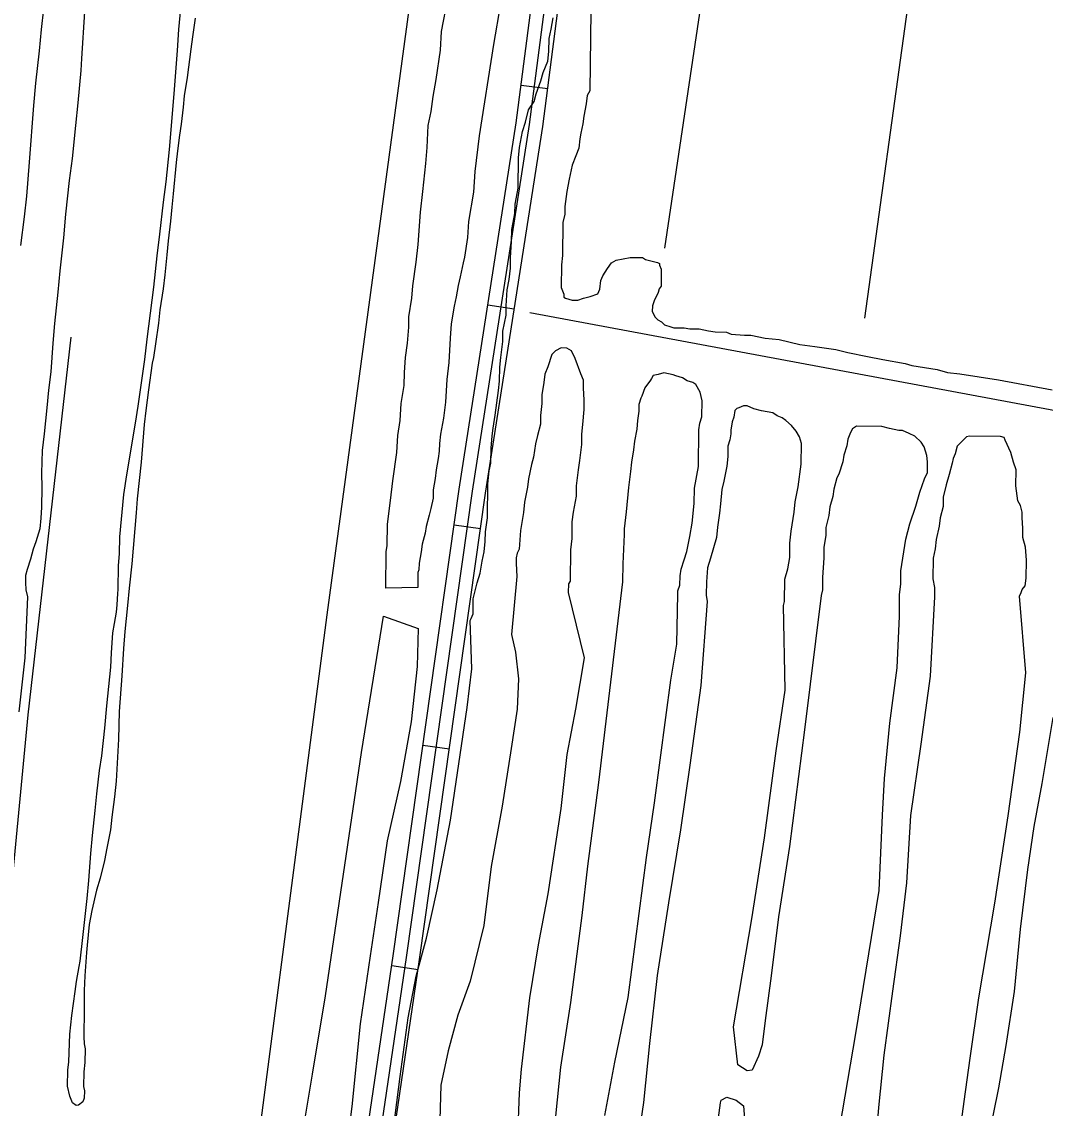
# Model space of a CAD drawing. Extents: x 3355677 to 3393573, y 612928 to 638357.
# Drawn here: x 3361105 to 3362255, y 626253 to 627474 of the extents above; entities that cross this region are included whole.
import ezdxf

# ---------------------------------------------------------------- set-up
doc = ezdxf.new("R2010")
doc.units = 0
for name, color, linetype in [('V-ROAD-CNTR', 7, 'Continuous'), ('V-SITE-VEGE', 7, 'Continuous'), ('V-TOPO-SHOR', 7, 'Continuous')]:
    doc.layers.add(name, color=color, linetype=linetype)

msp = doc.modelspace()

# ---------------------------------------------------------------- linework, layer by layer
at = {"layer": 'V-ROAD-CNTR'}
for p, q in [((3361666.5, 627402.6), (3361696.3, 627398.7)), ((3361629.2, 627155.8), (3361658.8, 627151.2)), ((3361591.2, 626908.5), (3361620.9, 626904.3)), ((3361556.2, 626661), (3361585.9, 626656.8)), ((3361521.1, 626413.5), (3361550.8, 626409.2))]:
    msp.add_line(p, q, dxfattribs=at)
for points in [[(3361333.1, 625137.1), (3361331.1, 625193.7), (3361343.9, 625263.1), (3361380.7, 625335.9), (3361396.9, 625375.4), (3361413.2, 625431.3), (3361472, 625874.4), (3361552.4, 626420.2), (3361626.5, 626944.1), (3361690.7, 627356), (3361764.8, 627926.7), (3361857.7, 628521.4), (3361932.7, 629031.3), (3361989.5, 629447.1), (3362043.4, 629781.8), (3362046.3, 629849.5), (3362026.4, 629885.3), (3362010.6, 629880.9)], [(3361318.1, 625136.5), (3361316.1, 625194.9), (3361329.5, 625267.9), (3361367, 625342.1), (3361382.7, 625380.4), (3361398.5, 625434.5), (3361457.1, 625876.5), (3361537.6, 626422.4), (3361611.7, 626946.3), (3361675.9, 627358.1), (3361750, 627928.8), (3361842.9, 628523.6), (3361917.8, 629033.4), (3361974.6, 629449.3), (3362028.5, 629783.3), (3362031.1, 629845.9), (3362019, 629867.7), (3362002.8, 629863.2), (3361984.7, 629857.2)], [(3361303.1, 625136), (3361301, 625196), (3361315.2, 625272.8), (3361353.4, 625348.4), (3361368.5, 625385.3), (3361383.8, 625437.6), (3361442.3, 625878.6), (3361522.7, 626424.5), (3361596.8, 626948.5), (3361661, 627360.2), (3361735.1, 627930.9), (3361828, 628525.9), (3361903, 629035.5), (3361959.8, 629451.5), (3362013.5, 629784.8), (3362016, 629842.3), (3362011.6, 629850.1), (3362007.2, 629848.9), (3361989.5, 629843)]]:
    msp.add_lwpolyline(points, dxfattribs=at)
at = {"layer": 'V-SITE-VEGE'}
for p, q in [((3361282, 627465), (3361285.2, 627500.8)), ((3361127.6, 627465), (3361130.2, 627488.2)), ((3361175.9, 627484.9), (3361172.5, 627432.5)), ((3361300.3, 627477.8), (3361297.2, 627456.6)), ((3361125.3, 627441), (3361127.6, 627465)), ((3361280.5, 627441.4), (3361282, 627465)), ((3361297.2, 627456.6), (3361295.5, 627442.8)), ((3361121.3, 627404.8), (3361125.3, 627441)), ((3361276.7, 627392.6), (3361280.5, 627441.4)), ((3361295.5, 627442.8), (3361291.2, 627410.9)), ((3361172.5, 627432.5), (3361171.9, 627419.1)), ((3361171.9, 627419.1), (3361168.3, 627382.5)), ((3361119, 627379.6), (3361121.3, 627404.8)), ((3361291.2, 627410.9), (3361288.1, 627390.5)), ((3361271.6, 627330), (3361276.7, 627392.6)), ((3361288.1, 627390.5), (3361286.8, 627377.9)), ((3361114.3, 627315.8), (3361119, 627379.6)), ((3361168.3, 627382.5), (3361166, 627357.3)), ((3361286.8, 627377.9), (3361284.6, 627358.6)), ((3361166, 627357.3), (3361162, 627320)), ((3361284.6, 627358.6), (3361282.5, 627346.4)), ((3361282.5, 627346.4), (3361280.3, 627328.7)), ((3361267.6, 627293.8), (3361271.6, 627330)), ((3361280.3, 627328.7), (3361278.9, 627315.4)), ((3361111, 627277.7), (3361114.3, 627315.8)), ((3361162, 627320), (3361158.9, 627295.2)), ((3361278.9, 627315.4), (3361275.7, 627280.3)), ((3361158.9, 627295.2), (3361154.5, 627257.4)), ((3361264.6, 627271), (3361267.6, 627293.8)), ((3361275.7, 627280.3), (3361274, 627265.4)), ((3361108.4, 627254.5), (3361111, 627277.7)), ((3361260.6, 627235.2), (3361264.6, 627271)), ((3361154.5, 627257.4), (3361152.2, 627231.1)), ((3361274, 627265.4), (3361272.6, 627249.7)), ((3361104.4, 627222.2), (3361108.4, 627254.5)), ((3361272.6, 627249.7), (3361270, 627227.6)), ((3361152.2, 627231.1), (3361148.2, 627193.7)), ((3361257.5, 627210.8), (3361260.6, 627235.2)), ((3361270, 627227.6), (3361268.6, 627211.9)), ((3361254, 627175.4), (3361257.5, 627210.8)), ((3361268.6, 627211.9), (3361266.3, 627189.5)), ((3361148.2, 627193.7), (3361145.9, 627170.1)), ((3361266.3, 627189.5), (3361264.2, 627173.7)), ((3361145.9, 627170.1), (3361142.4, 627134.7)), ((3361246.5, 627117.2), (3361254, 627175.4)), ((3361264.2, 627173.7), (3361260.7, 627150.1)), ((3361260.7, 627150.1), (3361259, 627135.2)), ((3361142.4, 627134.7), (3361140.5, 627112.6)), ((3361259, 627135.2), (3361255.9, 627112)), ((3361140.5, 627112.6), (3361138.1, 627080.4)), ((3361243.9, 627094.4), (3361246.5, 627117.2)), ((3361255.9, 627112), (3361253.4, 627096.6)), ((3361253.4, 627096.6), (3361252.1, 627090)), ((3361236.1, 627041.7), (3361243.9, 627094.4)), ((3361252.1, 627090), (3361247.8, 627060.1)), ((3361138.1, 627080.4), (3361135.5, 627059.9)), ((3361135.5, 627059.9), (3361133.7, 627039.8)), ((3361247.8, 627060.1), (3361244.7, 627036.9)), ((3361133.7, 627039.8), (3361130.6, 627010.7)), ((3361233.1, 627022.8), (3361236.1, 627041.7)), ((3361244.7, 627036.9), (3361243, 627021.1)), ((3361223.4, 626964.7), (3361233.1, 627022.8)), ((3361130.6, 627010.7), (3361128.4, 626992.2)), ((3361243, 627021.1), (3361239.7, 626979)), ((3361128.4, 626992.2), (3361127.7, 626966.6)), ((3361239.7, 626979), (3361235.2, 626937.7)), ((3361127.7, 626966.6), (3361127.9, 626950.5)), ((3361220.3, 626942.6), (3361223.4, 626964.7)), ((3361127.9, 626950.5), (3361127.6, 626928.4)), ((3361215.8, 626895), (3361220.3, 626942.6)), ((3361235.2, 626937.7), (3361233.9, 626922)), ((3361127.6, 626928.4), (3361127, 626916.2)), ((3361127, 626916.2), (3361125.7, 626904)), ((3361233.9, 626922), (3361229.2, 626864.9)), ((3361125.7, 626904), (3361121.2, 626889.5)), ((3361121.2, 626889.5), (3361118.3, 626881.3)), ((3361215.2, 626876.1), (3361215.8, 626895)), ((3361118.3, 626881.3), (3361115.4, 626869.9)), ((3361115.4, 626869.9), (3361111.7, 626858.5)), ((3361214.2, 626862.7), (3361215.2, 626876.1)), ((3361229.2, 626864.9), (3361226.1, 626837.4)), ((3361109.7, 626851.8), (3361109.6, 626843.9)), ((3361111.7, 626858.5), (3361109.7, 626851.8)), ((3361213.9, 626835.9), (3361214.2, 626862.7)), ((3361109.6, 626843.9), (3361109.9, 626835.7)), ((3361112.1, 626827.8), (3361108.9, 626759.3)), ((3361109.9, 626835.7), (3361112.1, 626827.8)), ((3361212.5, 626818.6), (3361213.4, 626831.6)), ((3361213.4, 626831.6), (3361213.9, 626835.9)), ((3361226.1, 626837.4), (3361224.3, 626818.1)), ((3361212.4, 626814.7), (3361212.5, 626818.6)), ((3361224.3, 626818.1), (3361221.2, 626788.6)), ((3361209.5, 626797.8), (3361212, 626810.4)), ((3361212, 626810.4), (3361212.4, 626814.7)), ((3361207.8, 626787.2), (3361209.5, 626797.8)), ((3361206.3, 626764.7), (3361207.8, 626787.2)), ((3361221.2, 626788.6), (3361219.8, 626769.7)), ((3361219.8, 626769.7), (3361217.8, 626739)), ((3361108.9, 626759.3), (3361102.1, 626698.5)), ((3361205.7, 626748.6), (3361206.3, 626764.7)), ((3361201.2, 626705.3), (3361205.7, 626748.6)), ((3361217.8, 626739), (3361214.9, 626698.8)), ((3361198.9, 626680.1), (3361201.2, 626705.3)), ((3361214.9, 626698.8), (3361214.2, 626667.7)), ((3361195.4, 626649.1), (3361198.9, 626680.1)), ((3361214.2, 626667.7), (3361211.6, 626620.5)), ((3361192.8, 626632.5), (3361195.4, 626649.1)), ((3361189.8, 626606.2), (3361192.8, 626632.5)), ((3361211.6, 626620.5), (3361209.8, 626603.2)), ((3361188, 626587.7), (3361189.8, 626606.2)), ((3361209.8, 626603.2), (3361206.8, 626580)), ((3361184.8, 626559.4), (3361188, 626587.7)), ((3361206.8, 626580), (3361205, 626565.8)), ((3361183, 626539.3), (3361184.8, 626559.4)), ((3361205, 626565.8), (3361201.2, 626545.4)), ((3361180.7, 626509), (3361183, 626539.3)), ((3361201.2, 626545.4), (3361198.3, 626531.6)), ((3361198.3, 626531.6), (3361193.7, 626511.6)), ((3361193.7, 626511.6), (3361189.6, 626498.2)), ((3361178.8, 626488.9), (3361180.7, 626509)), ((3361189.6, 626498.2), (3361184.2, 626475.5)), ((3361174, 626444.9), (3361178.8, 626488.9)), ((3361184.2, 626475.5), (3361181.2, 626459.7)), ((3361181.2, 626459.7), (3361179, 626436.5)), ((3361170.9, 626418.5), (3361174, 626444.9)), ((3361178.1, 626428.3), (3361176.2, 626401.9)), ((3361179, 626436.5), (3361178.1, 626428.3)), ((3361167, 626395.7), (3361170, 626412.6)), ((3361170, 626412.6), (3361170.9, 626418.5)), ((3361176.2, 626401.9), (3361175.6, 626385.3)), ((3361165.3, 626384.3), (3361167, 626395.7)), ((3361161.8, 626357.5), (3361165.3, 626384.3)), ((3361175.6, 626385.3), (3361175.7, 626364.1)), ((3361175.7, 626364.1), (3361175.3, 626333.4)), ((3361159.6, 626336.3), (3361161.8, 626357.5)), ((3361158.4, 626305.2), (3361159.6, 626336.3)), ((3361175.3, 626333.4), (3361175.6, 626325.5)), ((3361175.6, 626325.5), (3361176.7, 626319.9)), ((3361176.7, 626319.9), (3361176.2, 626304.6)), ((3361157.1, 626295.8), (3361158.4, 626305.2)), ((3361176.2, 626304.6), (3361175.2, 626294)), ((3361156.9, 626278), (3361157.1, 626295.8)), ((3361175.2, 626294), (3361175, 626277.8)), ((3361159.5, 626266.6), (3361156.9, 626278)), ((3361162.6, 626259.4), (3361159.5, 626266.6)), ((3361175, 626277.8), (3361175.8, 626272.7)), ((3361175.8, 626272.7), (3361175.7, 626264.4)), ((3361166.5, 626256.2), (3361162.6, 626259.4)), ((3361169.3, 626256.6), (3361166.5, 626256.2)), ((3361174, 626260.5), (3361169.3, 626256.6)), ((3361175.7, 626264.4), (3361174, 626260.5))]:
    msp.add_line(p, q, dxfattribs=at)
for points in [[(3361745.3, 627515.8), (3361743.8, 627396.1), (3361740.5, 627390.8), (3361739.4, 627381.3), (3361737.1, 627367.5), (3361735.9, 627359.1), (3361733.6, 627348.5), (3361732.5, 627342.2), (3361731.3, 627331.6), (3361728, 627323.1), (3361723.7, 627312.6), (3361720.3, 627296.8), (3361718, 627283), (3361715.7, 627266.1), (3361715.6, 627257.6)], [(3361643.3, 627493.7), (3361635.3, 627448.3), (3361619.2, 627345.7), (3361614.5, 627305.5), (3361613.1, 627282.2), (3361607.4, 627249.4), (3361606.1, 627231.4), (3361602.7, 627209.2), (3361601.5, 627202.9), (3361598.1, 627187), (3361595.9, 627177.5), (3361593.6, 627164.8), (3361591.4, 627154.3), (3361588, 627134.2), (3361586.7, 627118.3), (3361585.3, 627090.8), (3361582.9, 627071.7), (3361581.6, 627046.3), (3361579.2, 627028.3), (3361575.8, 627010.4), (3361574.6, 626999.8), (3361574.5, 626991.3), (3361573.4, 626982.9), (3361571.1, 626970.2), (3361569.9, 626960.7), (3361567.6, 626948), (3361567.5, 626938.4), (3361565.2, 626926.8), (3361563, 626919.4), (3361559.7, 626906.7), (3361558.5, 626899.3), (3361555.2, 626886.7), (3361554, 626878.2), (3361551.8, 626865.5), (3361551.7, 626858.1), (3361550.6, 626854.9), (3361550.4, 626838), (3361514.3, 626837.4), (3361514.9, 626878.7), (3361516, 626885), (3361516.3, 626909.4), (3361519.8, 626935.8), (3361522.2, 626958.1), (3361526.8, 626989.8), (3361528.1, 627008.8), (3361530.5, 627025.8), (3361531.7, 627044.8), (3361535.2, 627064.9), (3361535.4, 627079.7), (3361536.6, 627096.7), (3361538.9, 627112.5), (3361540.2, 627130.5), (3361540.4, 627142.2), (3361543.8, 627163.3), (3361545, 627177.1), (3361548.6, 627203.5), (3361550.9, 627223.6), (3361553.5, 627259.6), (3361555.9, 627282.9), (3361559.5, 627314.6), (3361560.8, 627332.6), (3361562.1, 627357), (3361565.5, 627372.8), (3361567.8, 627389.8), (3361571.2, 627408.8), (3361575.9, 627441.6), (3361577.2, 627462.8), (3361584, 627499.8)], [(3361681.1, 627384.1), (3361683.3, 627392.6), (3361688.8, 627407.3), (3361691.1, 627416.8), (3361696.5, 627429.5), (3361697.7, 627440.1), (3361697.9, 627454.9), (3361700.1, 627465.5), (3361702.4, 627478.2)], [(3361512.2, 626145.7), (3361530.7, 626289), (3361539.6, 626354.7), (3361548.5, 626401.5), (3361560.3, 626444.1), (3361572, 626498.6), (3361587.1, 626576.9), (3361605.7, 626703.4), (3361611.1, 626746.7), (3361609.2, 626801.2), (3361610.3, 626803.3), (3361612.5, 626808.6), (3361612.7, 626825.6), (3361617.2, 626843.5), (3361620.5, 626854.1), (3361622.8, 626867.8), (3361625, 626878.4), (3361626.2, 626890), (3361626.4, 626900.6), (3361628.7, 626916.5), (3361629.2, 626954.6), (3361630.4, 626969.4), (3361632.6, 626977.9), (3361632.8, 626994.8), (3361634.1, 627008.6), (3361635.2, 627017.1), (3361637.5, 627031.9), (3361641.1, 627059.4), (3361642.2, 627069.9), (3361642.4, 627085.8), (3361643.6, 627096.4), (3361646, 627114.4), (3361646.1, 627126), (3361649.5, 627144), (3361649.7, 627154.6), (3361650.9, 627172.6), (3361653.2, 627184.2), (3361654.4, 627196.9), (3361654.6, 627208.6), (3361655.8, 627226.6), (3361656, 627240.3), (3361659.4, 627258.3), (3361659.6, 627268.9), (3361663, 627286.9), (3361663.4, 627320.8), (3361664.6, 627332.4), (3361668, 627350.4), (3361671.3, 627360.9), (3361674.6, 627374.7), (3361681.1, 627384.1)], [(3361715.6, 627257.6), (3361713.3, 627248.1), (3361712.9, 627211), (3361711.7, 627200.5), (3361711.4, 627175), (3361714.4, 627167.6), (3361714.4, 627164.4), (3361716.5, 627163.3), (3361723.9, 627161.1), (3361730.3, 627161), (3361736.6, 627163.1), (3361744.1, 627165.1), (3361752.6, 627168.2), (3361754.8, 627173.4), (3361756, 627182.9), (3361758.1, 627188.2), (3361763.5, 627196.6), (3361767.9, 627202.9), (3361773.2, 627206), (3361789.1, 627209), (3361802.9, 627208.9), (3361806.1, 627206.7), (3361819.8, 627203.3), (3361821.9, 627202.3), (3361821.9, 627200.1), (3361823.9, 627195.9), (3361823.7, 627176.8), (3361821.5, 627173.7), (3361820.4, 627169.4), (3361816.1, 627160), (3361813.9, 627154.7), (3361813.8, 627148.3), (3361816.9, 627141.9), (3361820, 627138.7), (3361824.2, 627136.5), (3361827.4, 627133.3), (3361834.8, 627131.1), (3361837.9, 627130), (3361849.6, 627129.9), (3361855.9, 627128.7), (3361866.5, 627128.6), (3361877.1, 627126.4), (3361884.5, 627125.2), (3361897.2, 627125), (3361902.5, 627122.9), (3361917.3, 627121.6), (3361924.7, 627121.5), (3361940.6, 627118.1), (3361956.4, 627116.9), (3361979.7, 627111.3), (3361996.6, 627109), (3362019.9, 627105.5), (3362033.6, 627102.2), (3362055.8, 627097.6), (3362072.7, 627094.3), (3362098.1, 627089.7), (3362105.5, 627087.5), (3362134, 627082.9), (3362145.6, 627079.6), (3362159.4, 627078.3), (3362202.7, 627071.4), (3362263, 627060.1)], [(3361662.9, 626220.9), (3361664.8, 626270.5), (3361666.9, 626297), (3361676.4, 626377.4), (3361686, 626436.8), (3361697, 626494.1), (3361711.4, 626589.8), (3361718.3, 626650.6), (3361727.9, 626701.6), (3361737.5, 626759), (3361719.8, 626832.7), (3361719.9, 626842.2), (3361722.1, 626845.4), (3361722.5, 626880.4), (3361723.7, 626893.1), (3361724, 626912.1), (3361725.2, 626922.7), (3361728.6, 626940.7), (3361728.7, 626952.3), (3361731.1, 626970.3), (3361732.3, 626980.9), (3361734.6, 626998.9), (3361734.7, 627010.5), (3361735.9, 627021.1), (3361737.2, 627038), (3361737.3, 627048.6), (3361736.4, 627062.4), (3361736.6, 627070.9), (3361733.5, 627078.3), (3361727.3, 627095.4), (3361723.2, 627103.9), (3361717.9, 627107.1), (3361711.6, 627107.2), (3361705.2, 627104.1), (3361700.9, 627099.9), (3361696.5, 627086.2), (3361693.2, 627077.8), (3361692, 627068.3), (3361689.7, 627054.5), (3361689.6, 627045), (3361688.4, 627031.2), (3361688.3, 627021.7), (3361684.9, 627009), (3361682.7, 626999.5), (3361680.4, 626984.7), (3361678.2, 626976.3), (3361674.8, 626960.4), (3361673.6, 626950.9), (3361670.2, 626934), (3361669, 626922.3), (3361665.6, 626902.3), (3361665.5, 626897), (3361664.3, 626881.1), (3361662.1, 626876.9), (3361661, 626871.6), (3361660.9, 626865.2), (3361661.8, 626850.4), (3361655.7, 626785.3), (3361660, 626765.7), (3361663.5, 626735.7), (3361662.2, 626701.5), (3361655.4, 626657.4)], [(3361760.6, 626244.9), (3361771.6, 626305), (3361786.8, 626377.7), (3361807.3, 626534.9), (3361816.2, 626596.4), (3361829.2, 626692.2), (3361834.7, 626734.1), (3361841.5, 626774.6), (3361842.7, 626831.2), (3361842.7, 626834.4), (3361844.9, 626840.7), (3361845.1, 626851.3), (3361846.2, 626858.7), (3361849.5, 626869.2), (3361852.8, 626878.7), (3361856.2, 626895.6), (3361858.5, 626910.4), (3361860.9, 626932.7), (3361861.1, 626949.6), (3361865.7, 626973.9), (3361866.2, 627015.2), (3361867.3, 627022.6), (3361869.5, 627030), (3361869.8, 627048), (3361867.8, 627057.6), (3361862.6, 627066.1), (3361859.4, 627068.3), (3361853.1, 627070.5), (3361847.8, 627073.7), (3361840.4, 627076), (3361837.3, 627077), (3361826.7, 627079.3), (3361820.3, 627077.3), (3361815, 627076.3), (3361812.9, 627073.1), (3361811.8, 627071), (3361805.3, 627062.6), (3361802, 627053.1), (3361800.9, 627051), (3361798.7, 627043.6), (3361798.6, 627036.2), (3361797.4, 627025.6), (3361796.3, 627016.1), (3361794, 627002.4), (3361792.8, 626992.8), (3361790.5, 626979.1), (3361789.3, 626968.5), (3361787, 626950.5), (3361784.5, 626923), (3361782.2, 626904), (3361782.1, 626897.6), (3361780.6, 626864.8), (3361780.4, 626844.7), (3361753.3, 626619.3), (3361741, 626525), (3361734.8, 626469.8), (3361721.8, 626371.9), (3361710.9, 626299.3), (3361703.4, 626225.9)], [(3362071.8, 627019), (3362043.2, 627019.4), (3362038.9, 627016.3), (3362036.7, 627012.1), (3362033.4, 627004.7), (3362032.3, 626997.3), (3362029, 626986.7), (3362027.8, 626979.3), (3362023.4, 626965.6), (3362021.3, 626961.4), (3362017.9, 626948.7), (3362016.8, 626940.3), (3362013.4, 626928.6), (3362012.3, 626919.1), (3362008.9, 626905.4), (3362008.8, 626896.9), (3362006.5, 626883.2), (3362006.4, 626871.5), (3362005, 626849.3), (3362004.9, 626835.5), (3362003.7, 626829.2), (3361985, 626678.3), (3361968, 626547.1), (3361955.6, 626468.2), (3361947.4, 626401.9), (3361940.6, 626351.6), (3361937.2, 626324.4), (3361933, 626311.8), (3361926.1, 626295.8), (3361920.5, 626295.1), (3361910, 626302), (3361905, 626344.6), (3361925.6, 626466), (3361940, 626556.8), (3361953, 626654.5), (3361963.3, 626722.9), (3361961.2, 626818.1), (3361962.3, 626822.3), (3361962.6, 626847.7), (3361966, 626859.3), (3361968.2, 626872), (3361968.4, 626887.9), (3361969.7, 626901.6), (3361973.1, 626922.8), (3361974.3, 626934.4), (3361977.7, 626951.3), (3361981.2, 626976.7), (3361981.5, 627000), (3361979.4, 627007.5), (3361975.3, 627013.9), (3361970.1, 627020.3), (3361963.8, 627025.7), (3361959.6, 627028.9), (3361954.3, 627031.1), (3361949.1, 627034.3), (3361936.4, 627036.6), (3361927.9, 627038.8), (3361920.5, 627042.1), (3361916.3, 627042.2), (3361911, 627040.1), (3361908.9, 627039.1), (3361906.7, 627037), (3361905.6, 627029.6), (3361903.4, 627024.3), (3361902.2, 627014.8), (3361902.1, 627010.6), (3361901, 627004.2), (3361898.8, 626996.8), (3361898.7, 626985.2), (3361897.5, 626974.6), (3361894.1, 626957.7), (3361891.8, 626948.2), (3361890.6, 626932.3), (3361889.4, 626921.7), (3361887.1, 626905.9), (3361885.9, 626894.2), (3361879.2, 626871), (3361875.9, 626860.4), (3361874.7, 626844.6), (3361874.5, 626829.7), (3361875.4, 626822.3)], [(3362024.7, 626231.7), (3362042.5, 626337.2), (3362068.6, 626497.9), (3362072.6, 626582.5), (3362074.6, 626623.7), (3362080.7, 626685.9), (3362088.9, 626748.1), (3362091.4, 626805.8), (3362091.7, 626830.2), (3362092.9, 626841.8), (3362093.1, 626856.7), (3362098.8, 626892.6), (3362103.2, 626909.5), (3362109.9, 626929.6), (3362114.3, 626945.4), (3362119.8, 626960.2), (3362123, 626967.5), (3362123.2, 626979.2), (3362122.2, 626986.6), (3362119.2, 626996.2), (3362116, 627001.5), (3362108.7, 627008), (3362102.4, 627011.2), (3362095, 627014.5), (3362090.8, 627014.6), (3362080.2, 627016.8), (3362071.8, 627019)], [(3362226.2, 626828.5), (3362228.4, 626832.7), (3362229.5, 626835.9), (3362232.7, 626840.1), (3362233.9, 626848.6), (3362234.1, 626868.7), (3362233.2, 626883.5), (3362230.2, 626894.2), (3362230.3, 626904.8), (3362229.4, 626916.4), (3362229.5, 626922.8), (3362227.5, 626930.2), (3362224.4, 626935.6), (3362222.4, 626952.5), (3362222.7, 626970.5), (3362219.6, 626979.1), (3362216.6, 626989.7), (3362210.4, 627003.5), (3362209.3, 627006.7), (3362205.1, 627007.8), (3362170.2, 627008.3), (3362167, 627007.3), (3362156.2, 626996.8), (3362154, 626988.4), (3362151.8, 626983.1), (3362150.7, 626977.8), (3362147.4, 626965.1), (3362144.1, 626953.5), (3362140.7, 626939.8), (3362140.6, 626929.2), (3362137.2, 626916.5), (3362136.1, 626907), (3362132.7, 626892.2), (3362131.5, 626881.6), (3362129.3, 626871.1), (3362129, 626847.8), (3362131, 626838.2), (3362130.8, 626827.6), (3362125.9, 626738.4), (3362115.7, 626662.2), (3362104, 626581.9), (3362099.3, 626506.4), (3362092.5, 626447), (3362083.6, 626384.8), (3362074, 626312.9), (3362067.9, 626254.2), (3362062.5, 626185)], [(3362157.4, 626211.1), (3362164.3, 626260.7), (3362171.1, 626309.6), (3362180.7, 626377.4), (3362198.6, 626483.6), (3362213.7, 626581.5), (3362226.7, 626675.8), (3362233.5, 626742.2), (3362226.2, 626828.5)], [(3361875.4, 626822.3), (3361868.2, 626727.9), (3361855.9, 626638.4), (3361845.6, 626565.8), (3361831.9, 626484), (3361819.5, 626402.3), (3361810.7, 626326.1), (3361803.9, 626259.7), (3361788.8, 626158.4)], [(3361417.8, 626206.2), (3361432.2, 626291.5), (3361446.6, 626379.6), (3361487.1, 626652.8), (3361511.8, 626805.8), (3361550.9, 626792), (3361549.6, 626749.3), (3361542.8, 626687.2), (3361531.1, 626620.1), (3361516, 626553.7), (3361505.7, 626484.5), (3361496.8, 626424.4), (3361485.8, 626348.2), (3361476.3, 626255.3), (3361468.1, 626189.6)], [(3362263.7, 626692), (3362251.3, 626617.9), (3362242.4, 626569.7), (3362235.5, 626521.5), (3362227.3, 626454.4), (3362220.5, 626384.5), (3362210.9, 626323.7), (3362202.7, 626276.2), (3362191, 626218.9)], [(3361655.4, 626657.4), (3361645.1, 626592.5), (3361632.7, 626524.7), (3361624.5, 626458.3), (3361609.3, 626396.1), (3361595.5, 626357.6), (3361584.4, 626317.8), (3361576.1, 626279.3), (3361574.9, 626227.6)], [(3361880.9, 626185.9), (3361890.5, 626259.3), (3361891.2, 626262.1), (3361897.5, 626265.6), (3361907.9, 626262.1), (3361916.3, 626255.8), (3361918.5, 626226.5)]]:
    msp.add_lwpolyline(points, dxfattribs=at)
at = {"layer": 'V-TOPO-SHOR'}
for p, q in [((3361827.9, 627219.4), (3361961.2, 628116.1)), ((3362179.3, 628061.5), (3362052.1, 627140.6)), ((3362845.7, 626928.6), (3361676.4, 627146.7))]:
    msp.add_line(p, q, dxfattribs=at)
for points in [[(3361342.5, 625995.6), (3361448.5, 626807.4), (3361581.8, 627791.9), (3361657.5, 628370.5)], [(3361160.7, 627119.4), (3361112.2, 626695.3), (3361042.6, 625968.3)]]:
    msp.add_lwpolyline(points, dxfattribs=at)

doc.saveas('drawing.dxf')
